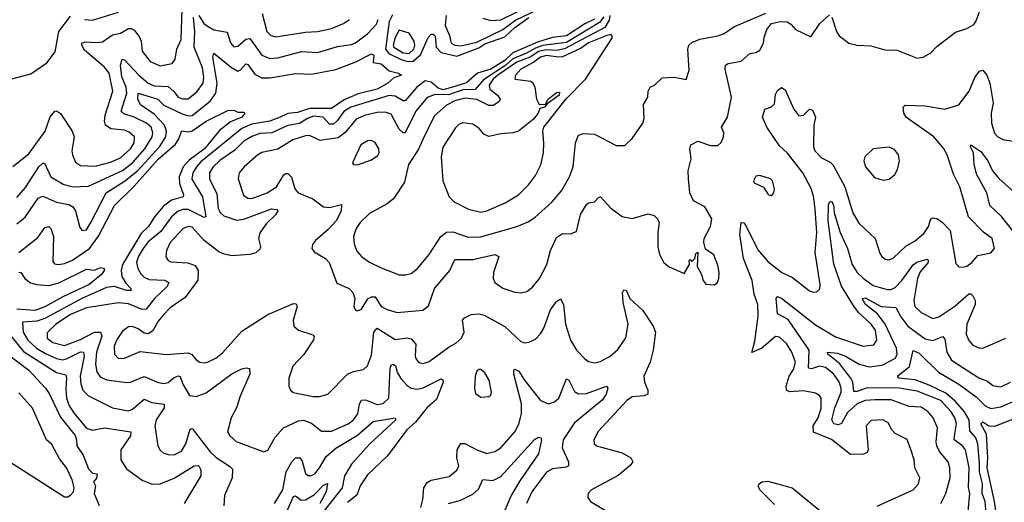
# Model space of a CAD drawing. Extents: x 1771496 to 1971148, y 471553 to 643630.
# Tile 616 of 656: x 1869769 to 1874713, y 635562 to 637984. Entities that reach past the tile are written whole.
import ezdxf

# ---------------------------------------------------------------- set-up
doc = ezdxf.new("R2010")
doc.units = 0

msp = doc.modelspace()

# ---------------------------------------------------------------- linework, layer by layer
at = {"layer": '0CON10XD'}
for points in [[(1869735, 637246.8), (1869815, 637310.9), (1869898, 637425), (1869923.2, 637496.8), (1869945.5, 637524.5), (1869955, 637526.9), (1869975, 637512.2), (1870033.2, 637425), (1870042.3, 637395), (1870031.2, 637325), (1870033.8, 637305), (1870048.9, 637268.9), (1870075, 637251.5), (1870148.1, 637248.1), (1870225, 637268.1), (1870275, 637291), (1870326.4, 637335), (1870344.1, 637365), (1870345.2, 637395.2), (1870319.9, 637419.9), (1870295, 637429.7), (1870226.5, 637436.5), (1870200.4, 637455), (1870195.8, 637475), (1870198.9, 637505), (1870236.5, 637625), (1870218.7, 637715), (1870195.2, 637745.2), (1870095, 637830), (1870080.7, 637855), (1870081.5, 637865), (1870097.8, 637872.2), (1870155, 637868.4), (1870185, 637872.6), (1870235, 637908.1), (1870275, 637915.3), (1870315, 637938.8), (1870329.4, 637939.4), (1870345, 637930.4), (1870368.9, 637898.9), (1870378.8, 637875), (1870384.7, 637825), (1870423.8, 637773.8), (1870475, 637752.5), (1870535, 637764.4), (1870550, 637785), (1870559.1, 637835), (1870580.8, 637885), (1870584.8, 638035)], [(1871910.4, 638005), (1871905.3, 637955), (1871927.3, 637905), (1871936, 637865), (1871954.6, 637855), (1871985, 637852.2), (1872065, 637871), (1872195, 637933.6), (1872258.5, 637981.5), (1872367.5, 638032.5)], [(1873846.3, 637996.3), (1873870, 637925), (1873883.2, 637903.2), (1873932.5, 637865), (1873975, 637855.4), (1874042.6, 637852.6), (1874112.8, 637832.8), (1874175, 637830.5), (1874275, 637790.8), (1874305, 637795.8), (1874343.4, 637816.6), (1874375, 637849.2), (1874468.5, 637921.5), (1874525, 637939.4), (1874559.8, 637960.2), (1874572.2, 637977.8), (1874604.3, 638065)], [(1869716.4, 637683.6), (1869825, 637711.2), (1869905, 637767.5), (1869947.1, 637822.9), (1869966.3, 637925), (1870025, 638001.1)], [(1869755, 637091.2), (1869798.3, 637141.7), (1869865, 637244.6), (1869885, 637263.8), (1869894.4, 637264.4), (1869925, 637195.6), (1869987.8, 637157.8), (1870035, 637145.2), (1870115, 637147.6), (1870285, 637226.9), (1870335, 637264.8), (1870397.9, 637335), (1870434.8, 637395), (1870438.3, 637415), (1870428.9, 637445), (1870405.4, 637465), (1870345, 637494.5), (1870291.6, 637511.6), (1870279.1, 637525), (1870307, 637615), (1870303.3, 637645), (1870282.7, 637697.3), (1870276.1, 637755), (1870284.5, 637785.5), (1870295, 637781.8), (1870367, 637705), (1870415, 637665.6), (1870445, 637651.9), (1870515, 637648.6), (1870543.3, 637623.3), (1870565.5, 637595), (1870587.2, 637587.2), (1870615, 637587.2), (1870658.8, 637621.2), (1870690.5, 637665), (1870694, 637695), (1870687.3, 637742.7), (1870645.8, 637845), (1870648.3, 637925), (1870642.3, 637995)], [(1870094.7, 637984.7), (1870135, 637981.8), (1870265, 638020.6)], [(1872655, 637985.8), (1872607.5, 637962.5), (1872515, 637902.8), (1872445, 637894.5), (1872369.8, 637870.2), (1872245, 637817.2), (1872205, 637778.4), (1872134.2, 637735), (1872068.4, 637715), (1872013.6, 637666.4), (1871959.9, 637650.1), (1871895, 637630.8), (1871869.9, 637639.9), (1871835, 637670.1), (1871805, 637676.1), (1871763.8, 637645), (1871705, 637576.2), (1871695, 637575.8), (1871655, 637600), (1871625, 637602.5), (1871431.5, 637545), (1871396.4, 637523.6), (1871363.9, 637476.1), (1871345, 637460), (1871325, 637460), (1871293.1, 637495), (1871245, 637498.9), (1871215, 637488.5), (1871175, 637463.2), (1871115, 637452.6), (1871035, 637415.8), (1870975, 637412.2), (1870935, 637396.7), (1870895, 637373.3), (1870850.4, 637329.6), (1870775, 637277.6), (1870740.5, 637245), (1870722.1, 637215), (1870722.5, 637185), (1870759.6, 637109.6), (1870765.7, 637035.7), (1870775.9, 637015.9), (1870795, 637000), (1870857.4, 636977.4), (1870895, 636983.3), (1871034.5, 637034.5), (1871061.2, 637031.2), (1871065.8, 637025), (1871054.4, 637005), (1871008.5, 636961.5), (1870975, 636914.2), (1870968.2, 636885), (1870977.7, 636845), (1870975, 636832), (1870955.8, 636814.2), (1870925, 636804.6), (1870835, 636798.7), (1870796.2, 636806.2), (1870768.9, 636818.9), (1870695.6, 636875.6), (1870635, 636942.5), (1870615, 636945.3), (1870590, 636935), (1870524.5, 636865), (1870506.7, 636825), (1870503.7, 636793.7), (1870514.3, 636775), (1870528.1, 636768.1), (1870614.2, 636764.2), (1870650.7, 636750.7), (1870666.2, 636725), (1870663.1, 636676.9), (1870599.8, 636590.2), (1870525, 636538.2), (1870489.7, 636500.3), (1870465, 636470.9), (1870437.8, 636422.2), (1870415, 636406.5), (1870395, 636410), (1870365, 636432.3), (1870335, 636443.8), (1870315, 636441.5), (1870285, 636421.2), (1870255.2, 636374.8), (1870244.1, 636344.1), (1870244.7, 636304.7), (1870265, 636282.9), (1870295, 636285.4), (1870375, 636319.1), (1870505, 636303.8), (1870615, 636312.2), (1870633.3, 636303.3), (1870655, 636277.1), (1870673.8, 636265), (1870695, 636261.5), (1870715, 636266.4), (1870755, 636284.6), (1870788.2, 636311.8), (1870885, 636420.4), (1871015, 636504), (1871145, 636559.4), (1871157.9, 636557.9), (1871162.5, 636545), (1871141.9, 636475), (1871145.6, 636445.6), (1871168.8, 636425), (1871241.7, 636401.7), (1871248, 636395), (1871245, 636376.7), (1871195.9, 636304.1), (1871141.4, 636245), (1871120.8, 636185), (1871120.8, 636145), (1871128.8, 636125), (1871143.3, 636113.3), (1871242.2, 636092.2), (1871275, 636092.9), (1871317.1, 636105), (1871415, 636205.5), (1871445, 636218.5), (1871495, 636228.6), (1871515, 636245.8), (1871535, 636300), (1871547.6, 636415), (1871565, 636436.1), (1871655, 636378.5), (1871715, 636386.9), (1871735, 636382.5), (1871758, 636355), (1871754.6, 636295), (1871759.8, 636279.8), (1871774, 636264), (1871795, 636258.5), (1871825, 636268.8), (1871925, 636341.5), (1871960, 636360), (1871987.5, 636385), (1872001.2, 636415), (1871993.5, 636476.5), (1872002.8, 636487.2), (1872036.7, 636503.3), (1872075, 636507.3), (1872101.2, 636501.2), (1872205, 636444.6), (1872285, 636368.9), (1872305, 636362.1), (1872325, 636364.6), (1872359.1, 636380.9), (1872385, 636407.1), (1872401.1, 636435), (1872435, 636528.1), (1872465, 636568.9), (1872485, 636582.5), (1872499.6, 636555), (1872509.4, 636455), (1872535.6, 636375), (1872565.3, 636325.3), (1872605, 636282.9), (1872625, 636268.9), (1872655, 636261.1), (1872685, 636267.5), (1872734.4, 636295), (1872772.2, 636327.8), (1872813.6, 636386.4), (1872824.4, 636455), (1872799.4, 636565), (1872796.2, 636615), (1872802.5, 636627.5), (1872815, 636626), (1872832.5, 636585), (1872898.8, 636525), (1872950, 636445), (1872961.5, 636415), (1872949.6, 636325), (1872935.4, 636265), (1872904, 636195), (1872906.6, 636165), (1872924, 636125), (1872922.5, 636105), (1872905, 636095.3), (1872845, 636090.3), (1872817.4, 636072.6), (1872673.7, 635916.3), (1872651.5, 635875), (1872654.3, 635855), (1872665, 635844.4), (1872795, 635809.2), (1872838.6, 635785), (1872847.5, 635765), (1872835, 635745.6), (1872775, 635696.5), (1872640, 635625), (1872624, 635605), (1872622, 635585), (1872636.2, 635565), (1872816.6, 635456.6)], [(1870668.1, 638005), (1870694.8, 637964.8), (1870715, 637949.2), (1870745, 637933.2), (1870811.2, 637921.2), (1870828.2, 637868.2), (1870845, 637848.2), (1870865, 637850.7), (1870905, 637885.3), (1870925, 637888.8), (1870985, 637806), (1871025, 637789.5), (1871065, 637792.9), (1871185, 637823.2), (1871265, 637818.8), (1871365, 637849.7), (1871435, 637858.8), (1871455, 637867.1), (1871515, 637912.4), (1871561.7, 637961.7), (1871568.8, 637985)], [(1872702.4, 637997.6), (1872680, 637970), (1872515, 637869.7), (1872395, 637853.3), (1872359.9, 637840.1), (1872314.8, 637815), (1872245, 637787.4), (1872210, 637755), (1872097.8, 637682.2), (1872056, 637634), (1871995, 637631.7), (1871923.2, 637606.8), (1871855, 637607.7), (1871815, 637593.3), (1871758.8, 637525), (1871705, 637416.4), (1871695, 637416.2), (1871675, 637434.5), (1871635, 637509.6), (1871605, 637520.3), (1871565, 637518.1), (1871505, 637504.8), (1871459.2, 637485), (1871403, 637417), (1871368.7, 637391.3), (1871278, 637378), (1871225, 637401.8), (1871205, 637401.5), (1871140.1, 637379.9), (1871065, 637333.1), (1871024.6, 637325.4), (1870985, 637317.1), (1870965, 637305.5), (1870896.9, 637245), (1870871.9, 637215), (1870865.7, 637185), (1870893.8, 637103.8), (1870915, 637087.8), (1870935, 637086.2), (1871011.4, 637115), (1871059.5, 637145), (1871095, 637204.2), (1871105, 637212.5), (1871115, 637211.9), (1871134.1, 637194.1), (1871151.1, 637135), (1871167.5, 637115), (1871241.9, 637085), (1871295, 637044.6), (1871325, 637040.4), (1871385.6, 637055.6), (1871383.4, 637023.4), (1871358.8, 636975), (1871318.8, 636931.2), (1871254, 636875), (1871240, 636855), (1871236.7, 636835), (1871248.3, 636818.3), (1871304.2, 636785), (1871323.3, 636765), (1871361.9, 636661.9), (1871423.8, 636635), (1871442.5, 636615), (1871452.5, 636585), (1871447.5, 636545), (1871455, 636526.2), (1871465, 636522.5), (1871485, 636530.8), (1871517.3, 636582.7), (1871535, 636593.6), (1871555, 636593.5), (1871584.5, 636545), (1871615, 636528.4), (1871665, 636514), (1871793.8, 636526.2), (1871822.7, 636547.3), (1871852.3, 636635), (1871928.8, 636725), (1871955, 636780.6), (1872045, 636779.8), (1872154.6, 636804.6), (1872175.5, 636795), (1872148, 636715), (1872147.1, 636685), (1872155.5, 636665), (1872195, 636635.5), (1872255, 636615.6), (1872287.2, 636612.8), (1872315, 636619.4), (1872345, 636641.9), (1872378.7, 636685), (1872416, 636755), (1872435.4, 636824.6), (1872465, 636891.2), (1872495, 636910), (1872535, 636908.6), (1872565, 636920), (1872585.7, 637005.7), (1872615, 637056.7), (1872625, 637064.5), (1872655, 637069.2), (1872675, 637092), (1872685, 637094.2), (1872737.9, 637037.9), (1872795, 636995.6), (1872845, 636985.5), (1872925, 637009.2), (1872955, 637000.8), (1872972, 636985), (1872980, 636965), (1872972.9, 636915), (1872974.3, 636844.3), (1872982.5, 636805), (1873003.8, 636765), (1873027.5, 636745), (1873105, 636710), (1873132.5, 636755), (1873130, 636775), (1873135, 636780), (1873145, 636770), (1873160, 636785), (1873165, 636810), (1873175, 636817.5), (1873171.2, 636745), (1873192.5, 636705), (1873200.8, 636675), (1873215, 636656), (1873257.3, 636652.7), (1873273.3, 636665), (1873279.2, 636685), (1873281.4, 636715), (1873275, 636752.5), (1873255, 636803.8), (1873212, 636832), (1873204, 636865), (1873205.7, 636885), (1873237.5, 636945), (1873244.3, 636985), (1873209.2, 637045), (1873152.9, 637075), (1873134.4, 637115), (1873127.1, 637185), (1873125.5, 637224.5), (1873141.4, 637285), (1873134.4, 637335.6), (1873138.8, 637355), (1873175, 637373.3), (1873237.7, 637352.3), (1873275, 637352), (1873292.1, 637367.9), (1873303.1, 637395), (1873304.2, 637415), (1873292.9, 637445), (1873323.3, 637495), (1873343.8, 637595), (1873311.8, 637735), (1873314, 637755), (1873326.6, 637763.4), (1873391.2, 637775), (1873435, 637814.2), (1873465, 637818.6), (1873485, 637830.6), (1873504.6, 637865), (1873506.9, 637895), (1873521.6, 637935), (1873545, 637963.7), (1873590, 637975), (1873622.4, 637972.4), (1873641.1, 637961.1), (1873665, 637934.3), (1873741.7, 637898.3), (1873787.5, 637965), (1873835, 638007.5)], [(1870986.8, 638015), (1871010, 637925), (1871030, 637905), (1871055, 637897.8), (1871205, 637921.6), (1871265, 637924.7), (1871335, 637940), (1871395.6, 637964.4), (1871426.2, 637985)], [(1872733.1, 638005), (1872729, 637981), (1872707, 637945), (1872505, 637837.2), (1872465, 637829.1), (1872415, 637832.8), (1872375, 637824.4), (1872335, 637797.2), (1872265, 637769.9), (1872170.3, 637705), (1872146.2, 637685), (1872126.6, 637655), (1872130.2, 637635), (1872169.2, 637605), (1872181.3, 637585), (1872177.6, 637572.4), (1872147.8, 637552.2), (1872125, 637552.2), (1872065, 637583.5), (1872005, 637589), (1871955, 637577.2), (1871912.1, 637555), (1871851, 637499), (1871792.9, 637382.9), (1871769.7, 637330.3), (1871722.4, 637257.6), (1871702.1, 637167.9), (1871646.2, 637085), (1871615, 637059.1), (1871525, 637011.1), (1871478.9, 636965), (1871459.6, 636935), (1871445.4, 636895), (1871448.5, 636858.5), (1871461.5, 636821.5), (1871484.8, 636794.8), (1871526.1, 636766.1), (1871585, 636737.8), (1871675, 636703.6), (1871707.2, 636702.8), (1871735, 636710.5), (1871766.4, 636735), (1871825.6, 636804.4), (1871883.2, 636895), (1871912.4, 636917.6), (1871945, 636919.2), (1872021.8, 636891.8), (1872085, 636893.6), (1872265, 636946.2), (1872325, 636971.2), (1872357.3, 636992.7), (1872441.6, 637068.4), (1872489.6, 637125), (1872530, 637195), (1872549.2, 637245), (1872560, 637365), (1872575, 637404), (1872598.3, 637411.7), (1872655, 637408.5), (1872765, 637351.9), (1872807.3, 637352.7), (1872845, 637386.7), (1872897.5, 637465), (1872904.4, 637485.6), (1872902.1, 637557.9), (1872924, 637595), (1872925.7, 637625), (1872934.4, 637645.6), (1872956.7, 637655), (1872995, 637691.2), (1873055, 637695.7), (1873116.2, 637683.8), (1873130.5, 637729.5), (1873123.8, 637835), (1873129.1, 637855), (1873145, 637868.9), (1873185, 637885.6), (1873275, 637902.2), (1873306.5, 637915), (1873355, 637947.2), (1873515, 638016.7)], [(1871641.6, 638008.4), (1871625.3, 637974.7), (1871606.2, 637836.2), (1871623.2, 637813.2), (1871685, 637783.6), (1871716.1, 637773.9), (1871744.4, 637775.6), (1871782.3, 637807.7), (1871820, 637895), (1871835, 637911.2), (1871845, 637911.1), (1871855, 637901.1), (1871861, 637845), (1871885, 637819.7), (1871965, 637800), (1872075, 637842.9)], [(1872075, 637842.9), (1872105, 637862), (1872205, 637898.4), (1872255, 637944.2), (1872325, 637993.8)], [(1872095, 637991.6), (1872135, 637979), (1872185, 637983), (1872267.2, 638022.8)], [(1871725, 637813.9), (1871748.2, 637835), (1871753.7, 637855), (1871750.4, 637875), (1871725, 637916.1), (1871675, 637931.2), (1871655, 637893.8), (1871644.6, 637855), (1871647.3, 637845), (1871695, 637817.2), (1871725, 637813.9)], [(1872085, 637018.5), (1872115, 637024.6), (1872207.5, 637065), (1872274.3, 637105), (1872323.3, 637155), (1872358.5, 637201.5), (1872385.5, 637255), (1872399.5, 637315), (1872401.9, 637365), (1872395.6, 637425), (1872401.5, 637445), (1872513.4, 637586.6), (1872610, 637685), (1872746, 637895), (1872738.5, 637908.5), (1872716.7, 637905), (1872625, 637866.7), (1872588.9, 637841.1), (1872495, 637797.4), (1872475, 637794.9), (1872415, 637804), (1872385, 637795.6), (1872350.4, 637769.6), (1872286.2, 637735), (1872258.8, 637705), (1872256.2, 637685), (1872335, 637675.5), (1872346.6, 637666.6), (1872355.8, 637645), (1872363.8, 637585), (1872377.5, 637557.5), (1872410, 637560), (1872423.3, 637585), (1872465, 637618.8), (1872479.3, 637619.3), (1872477.5, 637605), (1872418.3, 637561.7), (1872405, 637543.8), (1872381.7, 637538.3), (1872373.3, 637515), (1872349.4, 637485), (1872274.2, 637425), (1872246.7, 637415), (1872185, 637410), (1872125, 637396.7), (1872099.8, 637409.8), (1872075, 637440), (1872045, 637460), (1871995, 637465.6), (1871975, 637457.8), (1871958.3, 637441.7), (1871893.9, 637343.9), (1871886.1, 637295), (1871893.3, 637175), (1871926, 637095), (1871950.2, 637070.2), (1872022.4, 637032.4), (1872085, 637018.5)], [(1869755, 636959.6), (1869797, 636993), (1869862.5, 637087.5), (1869885, 637098), (1869955, 637067.2), (1870016.1, 637056.1), (1870036.5, 637045), (1870050.4, 637025), (1870070.6, 636940.6), (1870083.3, 636925), (1870105, 636929.5), (1870127.4, 636965), (1870204.3, 637115), (1870295, 637173.5), (1870360.3, 637225), (1870470.7, 637345), (1870503.5, 637395), (1870506.4, 637425), (1870495.7, 637455), (1870445, 637509), (1870375.7, 637555.7), (1870363, 637585), (1870365, 637614.2), (1870462.7, 637585), (1870492.5, 637555), (1870585, 637511.8), (1870615, 637501.9), (1870635, 637503.5), (1870725.8, 637575), (1870754.3, 637615.7), (1870760.6, 637665), (1870739.5, 637795), (1870743.9, 637816.1), (1870833.7, 637743.7)], [(1870833.7, 637743.7), (1870865, 637724.7), (1870878.6, 637731.4), (1870905, 637761.5), (1870915, 637759.2), (1870950.8, 637710.8), (1870985, 637691.6), (1871025, 637692.3), (1871155, 637713.1), (1871235, 637711), (1871356.3, 637733.7), (1871457.5, 637772.5), (1871535, 637812.7), (1871547.2, 637805), (1871545, 637768), (1871585, 637762.8), (1871625, 637726.9), (1871671.2, 637715), (1871686.7, 637705), (1871648.1, 637691.9), (1871618.2, 637665), (1871564, 637635), (1871468.8, 637611.2), (1871398.7, 637581.3), (1871335, 637537.3), (1871225, 637537.4), (1871165, 637517.7), (1871115, 637512.2), (1871076.5, 637495), (1871025, 637473.6), (1870935, 637458.9), (1870885, 637436.8), (1870679.4, 637270.6), (1870656.4, 637245), (1870639.5, 637215), (1870633.6, 637183.6), (1870687.9, 637095), (1870704.2, 636995), (1870695, 636990.8), (1870615, 637030.7), (1870588.4, 637031.6), (1870565, 637023.3), (1870531.3, 636995), (1870478.8, 636921.2), (1870415, 636869.1), (1870389.6, 636835), (1870365, 636793.6), (1870356.2, 636765), (1870361.9, 636735), (1870378.2, 636708.2), (1870395, 636692.2), (1870420.2, 636680.2), (1870496.3, 636676.3), (1870518.2, 636665), (1870509.1, 636645), (1870446.2, 636585), (1870405, 636531.1), (1870385, 636529), (1870315, 636558), (1870265, 636562.4), (1870105, 636537.5), (1870025, 636503.9), (1869950.5, 636455), (1869907.2, 636412.8), (1869906.6, 636385), (1869935, 636364.3), (1869995, 636349), (1870075, 636378), (1870144.7, 636415.3), (1870174.4, 636415), (1870181.7, 636395), (1870154.3, 636315), (1870149.6, 636255), (1870156.7, 636216.7), (1870175, 636189.3), (1870206.8, 636176.8), (1870305, 636162.7), (1870325, 636164.6), (1870395, 636192.4), (1870465, 636162.2), (1870495, 636157.1), (1870515, 636163.5), (1870545, 636187.6), (1870566.6, 636196.6), (1870575, 636193.3), (1870587.8, 636155), (1870621.7, 636098.3), (1870655, 636092.9), (1870705, 636111.8), (1870835, 636205.9), (1870885, 636231.5), (1870906.8, 636236.8), (1870922.5, 636232.5), (1870925.5, 636205), (1870876, 636094), (1870858.2, 636035), (1870830.5, 635985), (1870813.1, 635915), (1870824.4, 635895), (1870857, 635867), (1870995, 635815.7), (1871015, 635824), (1871051.7, 635888.3), (1871093.9, 635936.1), (1871168.8, 635971.2), (1871195, 635973.9), (1871235, 635958.8), (1871285, 635918.9), (1871335, 635919.1), (1871418.1, 635955), (1871445.2, 635974.8), (1871466.8, 636005), (1871474.8, 636055.2), (1871485.3, 636074.7), (1871505, 636075.9), (1871565, 636052.1), (1871595, 636056.8), (1871622.9, 636085), (1871629.2, 636235), (1871635, 636250), (1871645, 636254.5), (1871656.2, 636246.2), (1871664.1, 636215), (1871682.8, 636182.8), (1871715, 636147.5), (1871735, 636134.7), (1871765, 636130.2), (1871795, 636136.5), (1871885, 636181.2), (1871895.3, 636175.3), (1871895.3, 636165), (1871862.5, 636077.5), (1871815, 636036.9), (1871756, 635964), (1871714, 635925), (1871615.8, 635794.2), (1871515, 635700), (1871478.7, 635645), (1871462.3, 635597.7), (1871415, 635561.1)], [(1874075, 635542.5), (1874255, 635623.6), (1874283.1, 635655), (1874288.6, 635685), (1874264.6, 635734.6), (1874260, 635775), (1874244.2, 635825.8), (1874225, 635877.5), (1874165, 635906.9), (1874148.1, 635925), (1874129.8, 635959.8), (1874102.5, 635975), (1874045, 635972.9), (1874020, 635945), (1874028.9, 635825), (1874025, 635812), (1874006.2, 635803.8), (1873941.6, 635801.6), (1873845, 635876.6), (1873755, 635913.6), (1873754.2, 635945), (1873778.8, 635985), (1873794, 636034), (1873793.1, 636085), (1873785, 636097.3), (1873765, 636108.8), (1873705, 636120.7), (1873635, 636116.8), (1873618.9, 636125), (1873617.5, 636145), (1873632.4, 636195), (1873655, 636228.1), (1873665.1, 636265), (1873645.5, 636315.5), (1873619, 636359), (1873585, 636390.4), (1873565, 636393.8), (1873495.4, 636335), (1873445, 636313.8), (1873459.9, 636369.9), (1873477.2, 636495), (1873475.4, 636555), (1873456.7, 636606.7), (1873446.5, 636675), (1873403.8, 636785), (1873385.6, 636905), (1873392, 636965), (1873405, 636964), (1873415, 636950), (1873475, 636828.2), (1873525, 636770), (1873595.8, 636715), (1873649.2, 636689.2), (1873735, 636623.1), (1873755, 636615.8), (1873772.5, 636617.5), (1873786.6, 636633.4), (1873787.8, 636655), (1873763.4, 636815), (1873771.3, 636915), (1873762.8, 637035), (1873755, 637098.8), (1873743, 637137), (1873701.9, 637215), (1873625, 637313.1), (1873585, 637351.1), (1873520, 637445), (1873498.6, 637495), (1873511.2, 637535), (1873545, 637546.9), (1873558.9, 637561.1), (1873565, 637608.8), (1873575, 637627.5), (1873595, 637644), (1873612.1, 637632.1), (1873656.5, 637535), (1873681.9, 637501.9), (1873705, 637504.4), (1873735, 637533.8), (1873750, 637530), (1873764.4, 637494.4), (1873756.2, 637453.8), (1873755.3, 637345), (1873761.5, 637325), (1873795, 637291.1), (1873838.7, 637268.7), (1873853.8, 637253.8), (1873913.1, 637145), (1873953.3, 637015), (1873982.7, 636962.7), (1874064.4, 636885), (1874088, 636812), (1874097.5, 636795), (1874115, 636781.9), (1874135, 636778.1), (1874155, 636786.5), (1874221, 636849), (1874265, 636874.6), (1874308.6, 636911.4), (1874332.5, 636945), (1874344.4, 636985), (1874355, 636990), (1874375, 636985.4), (1874398.7, 636968.7), (1874441.3, 636925), (1874469.5, 636759.5), (1874484.1, 636744.1), (1874505, 636741.4), (1874525, 636746.9), (1874550.6, 636765), (1874580.6, 636799.4), (1874646.1, 636813.9), (1874664.4, 636835), (1874651.4, 636885), (1874607.8, 636917.8), (1874533.1, 636995), (1874489.1, 637145), (1874458.1, 637208.1), (1874426.6, 637305), (1874408.5, 637338.5), (1874359.6, 637395), (1874239.9, 637479.9), (1874220.6, 637495), (1874207.8, 637515), (1874205.7, 637544.3), (1874215, 637554), (1874315, 637551.8), (1874415, 637534.4), (1874485, 637555.6), (1874536.2, 637625), (1874565, 637693.1), (1874589.2, 637725), (1874605, 637730.8), (1874625, 637705.8), (1874640.9, 637665), (1874657.9, 637565), (1874646.4, 637515), (1874648.2, 637465), (1874663.4, 637413.4), (1874680, 637395), (1874705, 637381.8), (1874808.8, 637365)], [(1869765, 636815.8), (1869859.9, 636890.1), (1869895, 636941.4), (1869915, 636945.6), (1869925.3, 636935.3), (1869939.5, 636895), (1869935, 636770), (1869945, 636758.1), (1869965, 636754.6), (1869995, 636760), (1870035, 636777.2), (1870119.8, 636835), (1870165, 636897.2), (1870245, 637051.6), (1870345, 637147.7), (1870465, 637284.3), (1870551, 637359), (1870567.1, 637382.9), (1870583.5, 637426.5), (1870615, 637420.3), (1870635, 637425.3), (1870705, 637474.7), (1870815, 637527.8), (1870845, 637530), (1870865, 637518.8), (1870895, 637520), (1870900, 637515), (1870885.5, 637495), (1870828.3, 637471.7), (1870772, 637428), (1870697.1, 637335), (1870620.8, 637279.2), (1870590, 637245), (1870570.6, 637195), (1870572, 637162), (1870592.3, 637105), (1870590, 637095), (1870531.7, 637078.3), (1870492, 637048), (1870446.1, 636995), (1870415.8, 636945), (1870379.5, 636910.5), (1870284.8, 636755), (1870278.4, 636725), (1870282.7, 636695), (1870301.6, 636661.6), (1870327.3, 636635), (1870328.6, 636625), (1870305, 636624.8), (1870245, 636644.2), (1870205, 636640.3), (1870081.7, 636585), (1869895, 636483.8), (1869855, 636471.3), (1869783.8, 636465), (1869787.2, 636415), (1869810.8, 636375), (1869853.8, 636335), (1869898.4, 636308.4), (1869955, 636283), (1869985, 636276.8), (1870005, 636281.1), (1870075, 636316), (1870090.6, 636315), (1870093.2, 636295), (1870073.4, 636195), (1870076.2, 636156.2), (1870086.5, 636125), (1870115, 636095.3), (1870235, 636036.2), (1870315, 636020.6), (1870335, 636028.8), (1870395, 636080), (1870433.3, 636063.3), (1870494.6, 636054.6), (1870494.7, 636035), (1870454.2, 635975), (1870447.8, 635945), (1870463.5, 635845), (1870473.9, 635823.9), (1870489.8, 635809.8), (1870515, 635800.9), (1870545, 635800.4), (1870582.3, 635817.7), (1870604.3, 635855), (1870625, 635928.8), (1870635, 635932.5), (1870726.4, 635815), (1870755.9, 635785.9), (1870823.4, 635743.4), (1870837.1, 635727.1), (1870836.8, 635685), (1870797.3, 635595), (1870794.5, 635544.5)], [(1871465, 637254.4), (1871535, 637280.8), (1871567.9, 637302.1), (1871574, 637315), (1871572.5, 637335), (1871555, 637368.1), (1871535, 637377.3), (1871515, 637375.4), (1871483.1, 637355), (1871441.2, 637265), (1871446.2, 637256.2), (1871465, 637254.4)], [(1874105, 637178.1), (1874135, 637182.9), (1874163.4, 637206.6), (1874177.6, 637232.4), (1874187.5, 637275), (1874182.5, 637305), (1874162, 637332), (1874135, 637344.4), (1874054, 637335), (1874013.3, 637295), (1874008.5, 637275), (1874015.6, 637245), (1874061.7, 637191.7), (1874105, 637178.1)], [(1874786.7, 636885), (1874700.9, 636995), (1874640.4, 637050.4), (1874624.7, 637115.3), (1874576, 637205), (1874562.6, 637257.4), (1874558.5, 637315), (1874543.3, 637345), (1874545, 637356), (1874595, 637322), (1874630.3, 637275), (1874654.3, 637225), (1874688, 637185), (1874775, 637108.6)], [(1873545, 637100), (1873555.9, 637114.1), (1873560, 637135), (1873550, 637175), (1873540, 637185), (1873485, 637202.5), (1873465, 637197.5), (1873453.3, 637175), (1873457.5, 637165), (1873503.6, 637143.6), (1873527, 637107), (1873545, 637100)], [(1874395, 635555.5), (1874419.6, 635605), (1874441, 635685), (1874440.3, 635735), (1874430.4, 635765), (1874387.3, 635817.3), (1874374.3, 635845), (1874370.6, 635865), (1874377.4, 635935), (1874355.3, 635985), (1874330, 636015), (1874295, 636038.4), (1874235, 636043.1), (1874145, 636075.2), (1874065, 636076.6), (1874015, 636072.8), (1873975, 636055.2), (1873925, 636011.9), (1873895, 635956.4), (1873879, 635951), (1873856.7, 635955), (1873846.4, 635975), (1873861.9, 636035), (1873893.8, 636115), (1873894.4, 636135), (1873884.5, 636165.5), (1873855, 636206.9), (1873815, 636237.6), (1873785, 636244.3), (1873745, 636231.9), (1873730, 636235), (1873732.5, 636325), (1873628.5, 636478.5), (1873575, 636507.5), (1873567.5, 636585), (1873575, 636594.4), (1873595, 636585.9), (1873765, 636452.5), (1873865, 636391.4), (1874005, 636344.6), (1874058.4, 636351.6), (1874073.2, 636375), (1874066.5, 636425), (1874045, 636455.3), (1873982.6, 636512.6), (1873960.6, 636540.6), (1873896.3, 636646.3), (1873857.5, 636757.5), (1873829, 636975), (1873830.8, 637055), (1873835, 637068.6), (1873845, 637072.9), (1873856.1, 637055), (1873858.9, 637015), (1873889.4, 636915), (1873926.3, 636835), (1873949.7, 636755), (1873974.7, 636715), (1874005, 636687.2), (1874055, 636649.5), (1874125, 636629.7), (1874145, 636630.3), (1874165, 636639.7), (1874199.3, 636675), (1874255, 636754.1), (1874273.5, 636766.5), (1874325, 636782.5), (1874331.4, 636775), (1874330, 636765), (1874291.2, 636718.8), (1874277.9, 636685), (1874258.4, 636575), (1874264.4, 636544.4), (1874295, 636513.8), (1874355, 636483.5), (1874385, 636491.6), (1874464, 636546)], [(1869765, 636716.7), (1869775.4, 636715.4), (1869794.7, 636684.7), (1869823.4, 636663.4), (1869855, 636654.7), (1869915, 636650.4), (1869966.4, 636663.6), (1870105, 636732), (1870145, 636726.7), (1870175, 636740), (1870193.3, 636735), (1870194, 636725), (1870180, 636705), (1870118.8, 636655), (1869986.4, 636593.6), (1869895, 636543), (1869845, 636524.6), (1869755, 636530.2)], [(1874464, 636546), (1874535, 636608.2), (1874545, 636608.1), (1874555, 636597.5), (1874566.2, 636575), (1874567.3, 636555), (1874525.3, 636455), (1874522.1, 636405), (1874535, 636374.2), (1874555, 636350.6), (1874585, 636336.9), (1874605, 636335.6), (1874720, 636385)], [(1874531.3, 635515), (1874539.3, 635605), (1874533.3, 635636.7), (1874536.6, 635735), (1874518.8, 635825), (1874503.4, 635845), (1874461.1, 635875), (1874464.8, 635905.2), (1874472.8, 635955), (1874464.3, 635985), (1874446.4, 636016.4), (1874395, 636071.7), (1874275, 636119.2), (1874185, 636133.8), (1874025, 636135.6), (1873975, 636117.5), (1873957, 636117), (1873952.6, 636165), (1873942.7, 636185), (1873885, 636258.4), (1873827.5, 636305), (1873825, 636315.6), (1873875, 636310.6), (1873915, 636295.2), (1873985, 636254.8), (1874035, 636241.6), (1874099.5, 636250.5), (1874166.9, 636285), (1874175.6, 636305), (1874172, 636335), (1874115.1, 636455.1), (1874077, 636507), (1874016.2, 636555), (1874000, 636585), (1874015, 636587.2), (1874094.6, 636544.6), (1874169.2, 636539.2), (1874192.8, 636492.8), (1874229.5, 636445), (1874315, 636381.6), (1874355, 636374.2), (1874405, 636394.4), (1874415, 636380), (1874423.7, 636315), (1874448.8, 636275), (1874585, 636187.1), (1874629.3, 636169.3), (1874655, 636148.2), (1874695, 636141.5), (1874744.3, 636165)], [(1869703.1, 636423.1), (1869788.7, 636318.7), (1869955, 636213.5), (1870000.6, 636200.6), (1870005.2, 636185.2), (1870000.7, 636130.7), (1870004.1, 636084.1), (1870018.3, 636045), (1870044.1, 636005), (1870105, 635933.3), (1870135, 635922.9), (1870195, 635936.1), (1870327.5, 635915), (1870326.4, 635895), (1870277.5, 635825), (1870277.3, 635775), (1870305, 635730), (1870385, 635673.2), (1870435, 635653.1), (1870475, 635653.9), (1870545, 635683.3), (1870645, 635745.3), (1870665, 635746.2), (1870670.9, 635740.9), (1870678.2, 635725), (1870679.1, 635695), (1870595.3, 635555)], [(1869614, 636375), (1869814.7, 636224.7), (1869898.2, 636135), (1869918, 636108), (1869975, 635988.5), (1870047.3, 635897.3), (1870055.4, 635875), (1870056.6, 635845), (1870088, 635798), (1870115, 635729.5), (1870135, 635708.6), (1870158.8, 635705), (1870155, 635682.5), (1870140, 635665), (1870150.8, 635645), (1870144.1, 635605), (1870168.8, 635545)], [(1874622.3, 635505), (1874616.5, 635565), (1874601.8, 635605), (1874603.2, 635655), (1874588.2, 635715), (1874587.8, 635757.8), (1874580.8, 635855), (1874570, 635885), (1874540.6, 635920.6), (1874536.8, 635975), (1874512.6, 636015), (1874467.7, 636067.7), (1874419.2, 636109.1), (1874335, 636148.9), (1874265, 636175.7), (1874183.3, 636185), (1874176.2, 636195), (1874236.4, 636243.6), (1874255, 636323.8), (1874285, 636310.5), (1874382.3, 636215), (1874485, 636155.2), (1874571.5, 636091.5), (1874616.6, 636046.5), (1874645, 636033.1), (1874695, 636041.2), (1874755, 636065.2)], [(1871782.7, 635535), (1871793.5, 635575), (1871798.7, 635635), (1871815, 635661.2), (1871835, 635673.4), (1871925, 635691.8), (1871965, 635722.9), (1871973.8, 635745), (1871964.6, 635785.4), (1871966.6, 635825), (1871985, 635857.3), (1872005, 635857.1), (1872065, 635824.6), (1872115, 635807.3), (1872155, 635816.2), (1872185, 635834.5), (1872256.1, 635915), (1872275.9, 635954.1), (1872288.6, 636005), (1872288.9, 636055), (1872250.3, 636205), (1872250, 636225), (1872255, 636230), (1872275, 636219.1), (1872303.8, 636173.8), (1872385, 636072.7), (1872425, 636055.5), (1872455, 636065.5), (1872476.4, 636085), (1872515, 636180.8), (1872527.1, 636175), (1872555, 636118.2), (1872575, 636106.2), (1872615, 636107.6), (1872715, 636144), (1872722.5, 636135), (1872714.5, 636105), (1872694.6, 636075), (1872555, 635959.7), (1872498.4, 635875), (1872492.7, 635835), (1872525.3, 635765), (1872524.6, 635745), (1872512.6, 635737.4), (1872445, 635729.7), (1872415, 635712.5), (1872340.7, 635615), (1872314.7, 635555)], [(1872085, 636090), (1872125, 636092.5), (1872135, 636100), (1872138.8, 636115), (1872127.1, 636175), (1872105, 636211.2), (1872085, 636228), (1872075, 636227.5), (1872065, 636220), (1872057.1, 636195), (1872052.9, 636132.9), (1872058.3, 636108.3), (1872085, 636090)], [(1869715, 635767.3), (1869995, 635588.5), (1870011.7, 635588.3), (1870025, 635597.8), (1870039.6, 635615), (1870042.2, 635635), (1870033.4, 635675), (1870004.5, 635735), (1869969.5, 635779.5), (1869931.4, 635851.4), (1869904.6, 635874.6), (1869833.6, 636033.6), (1869765, 636111.5)], [(1871048.8, 635555), (1871090.4, 635625), (1871106.9, 635715), (1871135, 635764.2), (1871155, 635784.2), (1871176.2, 635785), (1871187.4, 635767.4), (1871205, 635705.8), (1871216.2, 635696.2), (1871235, 635695.4), (1871250.9, 635705), (1871275, 635734.5), (1871307.7, 635792.3), (1871357.4, 635832.6), (1871465, 635898.8), (1871545, 635966.8), (1871655, 635985.5), (1871658.1, 635975), (1871525.8, 635854.2), (1871435, 635753.3), (1871400.8, 635695), (1871388.1, 635635), (1871207.6, 635405)], [(1874725, 635308.8), (1874712, 635372), (1874695, 635397.1), (1874680, 635450), (1874664.7, 635565), (1874627.3, 635735), (1874630.3, 635785), (1874623.7, 635903.7), (1874595.6, 635955), (1874605, 635966.2), (1874634.6, 635944.6), (1874666.1, 635943.9), (1874765, 635982.5)], [(1871921.8, 635555), (1871985, 635572.1), (1872045, 635602), (1872072.6, 635627.4), (1872094.7, 635675.3), (1872145, 635671.6), (1872185, 635691.6), (1872355, 635877.1), (1872375, 635889.2), (1872386.2, 635885), (1872389.2, 635875), (1872373.9, 635805), (1872280.5, 635669.5), (1872237.2, 635595), (1872185.8, 635475)], [(1873559.8, 635549.8), (1873486.2, 635625), (1873477.5, 635645), (1873482.5, 635655), (1873496.1, 635663.9), (1873525, 635667.5), (1873648.8, 635635), (1873805.6, 635505.6)], [(1871111.3, 635515), (1871145, 635591.1), (1871155, 635594.4), (1871182.8, 635572.8), (1871205, 635574.8), (1871249, 635601), (1871295, 635647.6), (1871315.4, 635655.4), (1871308.6, 635615), (1871275.6, 635555)]]:
    msp.add_lwpolyline(points, dxfattribs=at)

doc.saveas('drawing.dxf')
